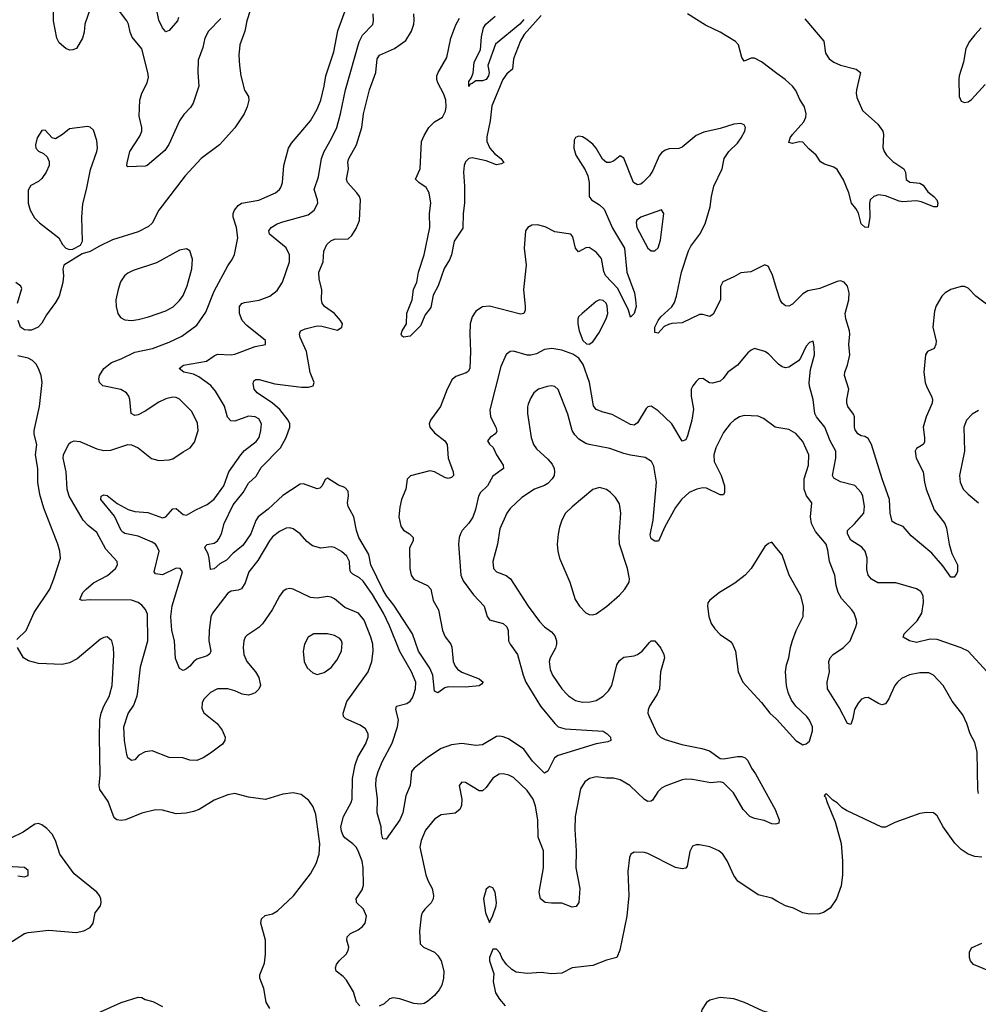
# Model space of a CAD drawing. Header units: inches. Extents: x 1771504 to 1971212, y 471788 to 643615.
# Tile 363 of 587: x 1865601 to 1871170, y 568198 to 573916. Entities that reach past the tile are written whole.
import ezdxf

# ---------------------------------------------------------------- set-up
doc = ezdxf.new("R2010")
doc.units = ezdxf.units.IN
doc.header["$MEASUREMENT"] = 0
for name, color, linetype in [('B8566', 7, 'Continuous'), ('B8567', 7, 'Continuous'), ('B8576', 7, 'Continuous'), ('B8577', 7, 'Continuous')]:
    doc.layers.add(name, color=color, linetype=linetype)

msp = doc.modelspace()

# ---------------------------------------------------------------- linework, layer by layer
at = {"layer": 'B8566', "color": 5}
for points, elevation in [([(1867053.8, 568173.8), (1867033.5, 568210), (1867018.9, 568290), (1866996.2, 568350), (1866996.2, 568370), (1867023.5, 568436.5), (1867029.7, 568490), (1867029.7, 568570), (1867002.7, 568670), (1867006.1, 568693.9), (1867026.8, 568713.2), (1867070, 568724.6), (1867098.4, 568741.6), (1867192.1, 568827.9), (1867290, 568956.3), (1867323.6, 569016.4), (1867341, 569070), (1867345.6, 569130), (1867320.8, 569300.8), (1867306, 569346), (1867281.6, 569381.6), (1867236.6, 569416.6), (1867190, 569426.6), (1867130, 569419.5), (1867030, 569387.3), (1866930, 569402), (1866850, 569422.4), (1866810, 569414.3), (1866730, 569383.1), (1866643, 569330), (1866610, 569317.6), (1866568.5, 569308.5), (1866510, 569304.7), (1866430, 569325.6), (1866390, 569327.6), (1866310, 569308.4), (1866216, 569270), (1866190, 569265.7), (1866165.2, 569270), (1866150, 569280.9), (1866115.8, 569375.8), (1866066.6, 569446.6), (1866062.4, 569470), (1866069, 569531), (1866063.9, 569750), (1866066.8, 569850), (1866075, 569890), (1866089.9, 569930.1), (1866123.1, 569990), (1866125.6, 570000)], 480), ([(1866699.1, 570000), (1866670.3, 569970), (1866660.7, 569950), (1866658.6, 569918.6), (1866670.2, 569890.2), (1866748.2, 569830), (1866777.6, 569790), (1866794, 569750), (1866792.7, 569730), (1866779.1, 569710), (1866710, 569656.3), (1866667.3, 569630), (1866630, 569614.3), (1866590, 569615.4), (1866549.7, 569629.8), (1866470, 569631.1), (1866370, 569669.6), (1866330, 569663.7), (1866294, 569646), (1866270, 569617.2), (1866250, 569615.1), (1866230, 569629.5), (1866223, 569650), (1866209.8, 569730), (1866205.8, 569810), (1866232, 569888), (1866263.6, 569936.4), (1866283.6, 569990), (1866284.7, 570000)], 460), ([(1866949.1, 570000), (1866930, 569993.7), (1866892.8, 570000)], 460), ([(1867577.2, 568190), (1867557.6, 568210), (1867539.7, 568270), (1867498.8, 568338.8), (1867479.8, 568359.8), (1867439.3, 568390), (1867435.1, 568410), (1867442, 568430), (1867456.2, 568450), (1867497, 568490), (1867509.4, 568510), (1867513.6, 568530), (1867500.9, 568570), (1867503.7, 568590), (1867523.7, 568610), (1867568.3, 568631.7), (1867592, 568650), (1867607.3, 568670), (1867615.1, 568710), (1867598.4, 568750), (1867558, 568790), (1867557, 568797), (1867556.2, 568810), (1867590, 568863), (1867597.6, 568890), (1867596.2, 568990), (1867589.8, 569030.2), (1867568.2, 569090), (1867556, 569110), (1867537.2, 569130), (1867490, 569165.3), (1867479.5, 569179.5), (1867470, 569204.5), (1867467, 569230), (1867483, 569290), (1867526.2, 569370), (1867532.3, 569390), (1867533.7, 569510), (1867549.1, 569590), (1867566.3, 569633.7), (1867609.8, 569710), (1867625.4, 569750), (1867624.7, 569770), (1867610, 569797.6), (1867578.7, 569818.7), (1867495.4, 569855.4), (1867482.2, 569870), (1867479.3, 569890), (1867502.2, 569957.8), (1867532.5, 570000)], 460), ([(1868584.7, 570000), (1868627.4, 569930), (1868710, 569828.3), (1868730.1, 569810.1), (1868770, 569797.6), (1868990, 569783.7), (1869013.4, 569770), (1869034, 569750), (1869036, 569730), (1869018, 569722), (1868950, 569711.1), (1868730, 569643), (1868708.5, 569630), (1868670, 569552.7), (1868650, 569540.7), (1868579.8, 569610), (1868530, 569679.7), (1868439.8, 569739.8), (1868410, 569752.3), (1868390, 569756), (1868370, 569753.7), (1868290, 569705.3), (1868250, 569702.3), (1868170, 569713.3), (1868110, 569705.1), (1868050, 569684), (1867970, 569631.2), (1867892.7, 569570), (1867877.1, 569550), (1867870.3, 569470), (1867844.7, 569410), (1867826.7, 569310), (1867808.9, 569270), (1867730, 569157.2), (1867710, 569159), (1867702, 569190), (1867701.6, 569230), (1867677.2, 569310), (1867679.8, 569390), (1867669.1, 569470), (1867672.8, 569510), (1867683.7, 569550), (1867708.7, 569610), (1867764.9, 569715.1), (1867796.7, 569810), (1867801.7, 569850), (1867785.3, 569910), (1867789.6, 569930), (1867850, 569945.2), (1867870, 569958.3), (1867882.1, 569977.9), (1867890, 570000)], 440), ([(1868778.9, 570000), (1868788.4, 569990), (1868830, 569963.1), (1868870, 569952.7), (1868914.4, 569954.4), (1868950, 569963.6), (1868990, 569988), (1869002.6, 570000)], 460), ([(1869303.5, 570000), (1869299, 569990), (1869260.3, 569930), (1869251.6, 569908.5), (1869250.3, 569890), (1869256.9, 569870), (1869304, 569770), (1869323.7, 569750), (1869350, 569736.2), (1869446.6, 569706.6), (1869564, 569684), (1869607.7, 569670), (1869670, 569626), (1869690, 569624.9), (1869770, 569638), (1869796.7, 569636.7), (1869815.5, 569630), (1869830, 569613.4), (1869852, 569570), (1869875.9, 569535.9), (1869990.3, 569330), (1870000, 569304.9)], 460), ([(1869865.1, 570000), (1869910, 569951), (1869958.8, 569890), (1869996.1, 569856.1), (1870000, 569851.8)], 480), ([(1870000, 569246.6), (1869990, 569244), (1869970, 569246), (1869926, 569266), (1869870, 569278.4), (1869842.7, 569290), (1869803.6, 569330), (1869747.2, 569427.2), (1869690, 569483.7), (1869671.1, 569491.1), (1869615.2, 569484.8), (1869510, 569503), (1869470, 569505.6), (1869450, 569501.6), (1869350, 569465.1), (1869330, 569452.8), (1869308.6, 569431.4), (1869276.5, 569383.5), (1869270, 569378), (1869250, 569376.4), (1869230, 569387.4), (1869145.3, 569470), (1869090, 569502.3), (1869050, 569511.6), (1869010, 569511.6), (1868950, 569519.3), (1868910.2, 569509.8), (1868884.6, 569490), (1868859.6, 569450), (1868828.3, 569290), (1868825.9, 569214.1), (1868833.4, 569090), (1868831.9, 568991.9), (1868855.8, 568870), (1868850, 568788.7), (1868834, 568766), (1868810, 568762), (1868750, 568786), (1868690, 568784.8), (1868654, 568790), (1868626.3, 568810), (1868619.1, 568850), (1868644.6, 568990), (1868643.2, 569090), (1868612.5, 569170), (1868611.5, 569270), (1868598.2, 569350), (1868583.9, 569390), (1868550, 569439.3), (1868470, 569514.6), (1868442, 569530), (1868410, 569537.2), (1868385.8, 569534.2), (1868350, 569511.2), (1868310, 569457), (1868290, 569438.4), (1868270, 569437.6), (1868190, 569487), (1868170, 569489), (1868154.8, 569470), (1868170.3, 569390.2), (1868167.3, 569352.7), (1868158.3, 569330), (1868130, 569307.8), (1868050, 569298.7), (1868010, 569274), (1867957.6, 569210), (1867933.2, 569150), (1867925.2, 569110), (1867961.1, 568950), (1867973.4, 568913.4), (1867998, 568870), (1868005.4, 568830), (1868002.2, 568810), (1867991.6, 568788.4), (1867954.4, 568750), (1867939.3, 568730), (1867932.4, 568710), (1867922.8, 568622.8), (1867927.7, 568550), (1867946, 568530), (1868010, 568501.3), (1868030, 568482.4), (1868050, 568450.5), (1868065.5, 568390), (1868063.2, 568350), (1868052.9, 568310), (1868037.8, 568282.2), (1868010.3, 568250), (1867970, 568214.3), (1867950, 568203.9), (1867930, 568199.8), (1867890, 568202.7), (1867810, 568231.1), (1867770, 568235.6), (1867750, 568229.5), (1867718.6, 568201.4), (1867690, 568188.4)], 460), ([(1865532.7, 568547.3), (1865630, 568609.1), (1865650, 568615.8), (1865770, 568628.9), (1865930, 568614.6), (1865974.7, 568625.3), (1866010, 568645.3), (1866028.2, 568670), (1866039.6, 568730), (1866069.7, 568770.2), (1866074.3, 568790), (1866072.8, 568810), (1866065.1, 568830), (1866049.7, 568850), (1865917, 568957), (1865834.6, 569070), (1865809.8, 569149.8), (1865790, 569185.6), (1865759.4, 569219.4), (1865730, 569240.7), (1865710, 569247.6), (1865690, 569244.2), (1865621.7, 569198.3), (1865550, 569162.3)], 520), ([(1870000, 568798.3), (1869970, 568815.4), (1869890, 568833.6), (1869773.7, 568913.7), (1869750, 568947), (1869710, 569032), (1869685.6, 569070), (1869662.7, 569090), (1869610, 569113), (1869550, 569125.1), (1869530, 569123.7), (1869510, 569116), (1869494.2, 569085.8), (1869478.6, 569001.5), (1869470, 568989.5), (1869450, 568984.7), (1869410, 568993.3), (1869250, 569074.7), (1869230, 569079.6), (1869170, 569081.2), (1869151.3, 569070), (1869144, 569050), (1869134.4, 568970), (1869138.9, 568830), (1869128.1, 568710), (1869088.1, 568511.9), (1869070.2, 568469.8), (1869010, 568455.1), (1868930, 568422.8), (1868810.5, 568409.5), (1868750, 568379.3), (1868690, 568374.5), (1868630, 568382.9), (1868550, 568377), (1868485.2, 568385.2), (1868460.2, 568400.2), (1868429.3, 568429.3), (1868404.1, 568464.1), (1868390, 568498), (1868370, 568518), (1868350, 568518), (1868330.8, 568470), (1868330.8, 568450), (1868355.3, 568375.3), (1868351, 568330), (1868364.5, 568264.5), (1868387.5, 568227.5), (1868422, 568190)], 480), ([(1865590, 568943.9), (1865630, 568939.6), (1865650, 568946.7), (1865650, 568976), (1865630, 568992.8), (1865490, 569001.2)], 540), ([(1866050, 568144.9), (1866190.7, 568209.3), (1866290, 568240.3), (1866310, 568237.6), (1866330, 568227.2), (1866375.1, 568215.1), (1866430, 568185.5)], 480), ([(1870000, 568137.6), (1869919.3, 568159.3), (1869810.6, 568209.4), (1869750, 568229.6), (1869670, 568238), (1869610, 568222.6), (1869590, 568209.5), (1869565.7, 568170), (1869560.3, 568150), (1869531.5, 567950), (1869525.3, 567830), (1869530, 567752), (1869548.2, 567690), (1869551, 567650), (1869570.9, 567630.9), (1869590, 567630.8), (1869610, 567646.8), (1869710, 567717.1), (1869850, 567834), (1869910, 567878), (1869950, 567898), (1870000, 567896)], 520)]:
    msp.add_lwpolyline(points, dxfattribs=dict(at, elevation=elevation))
at = {"layer": 'B8566', "color": 5, "elevation": 480}
msp.add_lwpolyline([(1868330, 568882), (1868310, 568868), (1868296.3, 568810), (1868307.3, 568730), (1868330, 568674), (1868350, 568714), (1868369.2, 568770), (1868371.8, 568790), (1868364, 568850), (1868350, 568875.3)], close=True, dxfattribs=at)
at = {"layer": 'B8567', "color": 5}
for points, elevation in [([(1866010, 573978.7), (1865978.8, 573890), (1865975.8, 573844.2), (1865966.7, 573810), (1865930.5, 573750), (1865910, 573740.7), (1865890, 573739.6), (1865870, 573748.2), (1865830, 573781.5), (1865817, 573810), (1865797.3, 573910), (1865799.9, 574010)], 440), ([(1866284.7, 570000), (1866302, 570158), (1866345.7, 570310), (1866343.9, 570463.9), (1866332, 570492), (1866310, 570516.4), (1866290, 570531.8), (1866250, 570544.8), (1866011.9, 570548.1), (1865964.2, 570544.2), (1865949.6, 570549.6), (1865967.1, 570590), (1865987.1, 570610), (1866030, 570645.2), (1866110.5, 570689.5), (1866156.9, 570730), (1866168.4, 570750), (1866167.1, 570770), (1866102.2, 570842.2), (1866050, 570937.7), (1865998.3, 570978.3), (1865970.4, 571010.4), (1865889, 571149), (1865876.3, 571190), (1865871.7, 571290), (1865852.8, 571370), (1865854.8, 571390), (1865887.1, 571452.9), (1865897.6, 571462.4), (1865918, 571470), (1865950, 571467.2), (1866050, 571423.6), (1866090, 571414.7), (1866130, 571417.3), (1866230, 571448.7), (1866250, 571447.2), (1866290.1, 571430.2), (1866367.4, 571367.4), (1866410, 571356.9), (1866470, 571360.2), (1866490, 571366.3), (1866550, 571407.7), (1866591.8, 571430), (1866616.8, 571463.2), (1866638.9, 571530), (1866633.5, 571573.5), (1866601.4, 571641.4), (1866530, 571713.3), (1866510, 571723.1), (1866490, 571724.5), (1866450, 571715.1), (1866410, 571696), (1866330, 571643.1), (1866290, 571622.4), (1866270, 571617), (1866249.6, 571630), (1866241.3, 571710), (1866235.6, 571730), (1866222, 571750), (1866188.7, 571768.7), (1866083.7, 571790), (1866064.7, 571810), (1866061.5, 571830), (1866065.6, 571850), (1866089.9, 571890.1), (1866133.6, 571926.4), (1866190, 571946.9), (1866270, 571984.8), (1866372.2, 572007.8), (1866470, 572044.1), (1866542.2, 572077.8), (1866630, 572143.2), (1866682.4, 572217.6), (1866730, 572340.3), (1866810, 572486.4), (1866836.3, 572523.7), (1866848.1, 572551.9), (1866867.5, 572650), (1866860.6, 572710), (1866840.8, 572770), (1866841.7, 572790), (1866849.5, 572810.6), (1866870, 572836.9), (1866890, 572850.2), (1866991.1, 572868.9), (1867087.6, 572910), (1867110.6, 572929.4), (1867118.2, 572941.8), (1867127.4, 572970), (1867134.8, 573070), (1867163.1, 573170), (1867180.8, 573199.2), (1867290, 573328.7), (1867330, 573396.4), (1867350, 573448.2), (1867369.8, 573529.8), (1867378.6, 573590), (1867426, 573730), (1867448.8, 573851.2), (1867499.1, 573990)], 460), ([(1866770, 573922.4), (1866697.3, 573850), (1866675.8, 573810), (1866665.1, 573754.9), (1866638, 573682), (1866636.3, 573610), (1866641.3, 573530), (1866608.2, 573431.8), (1866594.1, 573405.9), (1866553.9, 573366.1), (1866530.2, 573330), (1866468.4, 573191.6), (1866443.6, 573156.4), (1866341, 573070), (1866330, 573065.1), (1866230, 573061.2), (1866223.7, 573070), (1866225.1, 573085.1), (1866241.3, 573150), (1866299.4, 573240.6), (1866309.8, 573270), (1866309.8, 573290), (1866295.8, 573355.8), (1866299.4, 573450), (1866311.1, 573488.9), (1866342, 573550), (1866350, 573582), (1866346.4, 573610), (1866310, 573746.6), (1866255, 573815.1), (1866243.6, 573843.6), (1866233.5, 573890), (1866223.5, 573910), (1866150, 574006)], 440), ([(1866523.1, 573930), (1866517, 573910), (1866470, 573853.2), (1866450, 573845.2), (1866430, 573869.5), (1866410, 573913.2), (1866393.3, 573990)], 420), ([(1866940.7, 573970), (1866920.7, 573910), (1866909.2, 573850), (1866880.3, 573770), (1866874.9, 573710), (1866877.1, 573650), (1866885.5, 573590), (1866907.9, 573507.9), (1866930.4, 573470), (1866932.4, 573450), (1866922.4, 573410), (1866904.4, 573370), (1866850, 573289.3), (1866762, 573190), (1866654.9, 573110), (1866562.8, 573010), (1866409.2, 572810.8), (1866370, 572734.5), (1866350, 572716.3), (1866290, 572684.2), (1866141.2, 572638.8), (1866060.1, 572599.9), (1866010.7, 572570), (1865964.1, 572555.9), (1865857.3, 572490), (1865852.1, 572467.9), (1865855.2, 572430), (1865851.1, 572390), (1865831.3, 572310), (1865810, 572273.6), (1865757, 572203), (1865730, 572154.5), (1865707.7, 572130), (1865670, 572114.3), (1865650, 572112.6), (1865630, 572114.7), (1865606.3, 572130), (1865592.4, 572170)], 460), ([(1867890, 570000), (1867900.6, 570030), (1867902.6, 570070), (1867876.3, 570130), (1867810, 570246.6), (1867750, 570396.4), (1867714.1, 570470), (1867650, 570578.7), (1867595.7, 570655.7), (1867575.2, 570675.2), (1867536.5, 570696.5), (1867523.1, 570710), (1867518, 570730), (1867516.8, 570770), (1867501, 570801), (1867470, 570828.4), (1867430, 570851.3), (1867410, 570855.8), (1867350, 570846.4), (1867301.6, 570861.6), (1867270, 570885.6), (1867231.4, 570931.4), (1867190, 570959.2), (1867170, 570964.8), (1867150, 570963.5), (1867110, 570945.1), (1867070, 570912.3), (1867052.4, 570890), (1866983.8, 570776.2), (1866931.3, 570710), (1866910, 570646.6), (1866890, 570611.6), (1866870, 570603.6), (1866830, 570596.9), (1866810, 570585.1), (1866721.7, 570470), (1866711.4, 570448.6), (1866702, 570370), (1866699.6, 570310), (1866711.6, 570250), (1866705.5, 570234.5), (1866690, 570221.6), (1866630, 570203.6), (1866610, 570187.3), (1866590, 570162.4), (1866570, 570146.3), (1866550, 570137.6), (1866528.6, 570148.6), (1866506.7, 570206.7), (1866500.7, 570310), (1866484.5, 570370), (1866479.6, 570450), (1866487.2, 570512.8), (1866547.3, 570710), (1866533.2, 570730), (1866510.9, 570730.9), (1866430, 570693), (1866390, 570698), (1866381.5, 570710), (1866410.5, 570830), (1866398.7, 570858.7), (1866389.7, 570870), (1866370, 570881.7), (1866290, 570917.8), (1866211.6, 570931.6), (1866200, 570940), (1866189.9, 570949.9), (1866152.4, 571032.4), (1866072.3, 571130), (1866074, 571150), (1866090, 571158), (1866110, 571152.7), (1866167.3, 571107.3), (1866231.1, 571071.1), (1866270, 571060.2), (1866345.6, 571054.4), (1866430, 571024.2), (1866450, 571030.3), (1866490, 571076.5), (1866510, 571077), (1866550, 571042.6), (1866570, 571038.7), (1866623.6, 571070), (1866690, 571100.2), (1866730, 571131.7), (1866787.8, 571210), (1866816.5, 571290), (1866885.4, 571390), (1866906.2, 571413.9), (1866973.9, 571466.1), (1866992.5, 571490), (1867002.2, 571530), (1867005.3, 571570), (1866990, 571597.7), (1866969.8, 571609.8), (1866930, 571613.5), (1866850, 571585.3), (1866827.1, 571587.1), (1866809, 571609), (1866790, 571671.8), (1866738.6, 571758.6), (1866711.4, 571791.4), (1866642.6, 571842.6), (1866610, 571858.4), (1866555.1, 571870), (1866527.3, 571890), (1866553.2, 571910), (1866686.8, 571933.2), (1866730, 571964.6), (1866750, 571973.8), (1866830, 571970.2), (1866850, 571974), (1866970, 572017.6), (1867029, 572031), (1867030, 572053.2), (1866919.7, 572139.7), (1866893.3, 572170), (1866878.7, 572210), (1866878, 572250), (1866892.1, 572267.9), (1866906.3, 572273.7), (1866992, 572288), (1867054, 572310), (1867096.2, 572343.8), (1867128.7, 572391.3), (1867167.7, 572510), (1867167.9, 572550), (1867150, 572590.8), (1867053, 572670), (1867047.8, 572690), (1867062.4, 572710), (1867096.2, 572730), (1867130, 572742.7), (1867276.9, 572783.1), (1867311, 572810), (1867332.2, 572850), (1867331.1, 572870), (1867312.1, 572930), (1867336, 573004), (1867353.7, 573110), (1867369, 573150), (1867413.4, 573226.6), (1867443.7, 573290), (1867465.7, 573370), (1867494.2, 573510), (1867572.7, 573787.3), (1867593, 573827), (1867651.8, 573888.2), (1867656.9, 573910), (1867654.2, 573950)], 440), ([(1870000, 572349.6), (1869973.4, 572433.4), (1869954.3, 572474.3), (1869950, 572482.7), (1869930, 572492.3), (1869847.8, 572452.2), (1869790, 572447.1), (1869750, 572423), (1869685.3, 572394.7), (1869673, 572367), (1869672, 572290), (1869630, 572206.6), (1869610, 572191.8), (1869570, 572205.1), (1869550, 572204.4), (1869450, 572155.1), (1869390, 572151.9), (1869370, 572146.6), (1869345.4, 572134.6), (1869310, 572096), (1869290, 572099), (1869289.8, 572130), (1869309.7, 572170), (1869324.7, 572190), (1869390, 572249), (1869405.2, 572274.8), (1869417.4, 572310), (1869445.7, 572450), (1869485.6, 572574.4), (1869499.6, 572600.4), (1869551.9, 572670), (1869583.5, 572730), (1869612.4, 572830), (1869619.7, 572890), (1869634.2, 572950), (1869680.9, 573050), (1869693.5, 573110), (1869719.8, 573150), (1869770, 573199.1), (1869793, 573230), (1869813.8, 573270), (1869816.9, 573290), (1869810, 573306), (1869790, 573313.3), (1869750, 573309.8), (1869670, 573284.9), (1869575.8, 573264.2), (1869530, 573243.5), (1869450, 573176.1), (1869430, 573169), (1869374.5, 573165.5), (1869350, 573158.5), (1869330, 573144), (1869315.1, 573124.9), (1869278.7, 573041.3), (1869258.9, 573010), (1869221.6, 572970), (1869210, 572961.3), (1869190, 572956.9), (1869166.3, 572970), (1869110, 573112.3), (1869090, 573125.1), (1869050, 573094), (1869030, 573086.2), (1869010, 573087.3), (1868986.9, 573106.9), (1868950.7, 573170), (1868930, 573193.5), (1868890, 573224.8), (1868870, 573235.4), (1868850, 573239.7), (1868830, 573231.8), (1868822.8, 573217.3), (1868820.8, 573170), (1868832.4, 573130), (1868885.1, 573045.1), (1868901.6, 573010), (1868909.3, 572970), (1868909.4, 572889.4), (1868922.6, 572870), (1868970, 572840.9), (1868996, 572816), (1869045, 572705), (1869115.3, 572590), (1869128, 572450), (1869172.6, 572330), (1869178.9, 572290), (1869182.4, 572250), (1869170.5, 572210), (1869150, 572189), (1869138.4, 572230), (1869075.4, 572355.4), (1869004.2, 572430), (1868993.5, 572453.5), (1868980.9, 572530), (1868950, 572567.1), (1868910, 572593.1), (1868889.2, 572590.8), (1868848.2, 572568.2), (1868830, 572589.2), (1868814.5, 572654.5), (1868802, 572670), (1868710, 572684.2), (1868654, 572714), (1868610, 572725.7), (1868576.5, 572723.5), (1868553, 572710), (1868540.3, 572690), (1868531.3, 572590), (1868542.4, 572490), (1868528.1, 572350), (1868538.2, 572250), (1868538, 572230), (1868530.3, 572210), (1868510, 572206.9), (1868330, 572252.8), (1868290, 572248.8), (1868250, 572224.2), (1868229.4, 572190.6), (1868218.8, 572150), (1868215.9, 572090), (1868220.2, 571990), (1868215.8, 571890), (1868206.5, 571873.5), (1868195.3, 571864.7), (1868135.4, 571844.6), (1868113.3, 571826.7), (1868084.4, 571770), (1868046, 571670), (1867987, 571590), (1867979.5, 571570), (1867984.2, 571550), (1868010, 571517), (1868070.4, 571470), (1868084.4, 571450), (1868090.8, 571370.8), (1868119.7, 571290), (1868120.3, 571270), (1868110, 571256.9), (1868090, 571251), (1868070, 571257.2), (1868010, 571291.6), (1867984.4, 571295.6), (1867871.8, 571268.2), (1867852.2, 571247.8), (1867844.2, 571190), (1867819.7, 571130), (1867810, 571085.2), (1867803.8, 571030), (1867815.4, 570975.4), (1867831.4, 570951.4), (1867865.5, 570930), (1867887.1, 570910), (1867886.2, 570890), (1867866.4, 570850), (1867867.8, 570730), (1867875.9, 570690), (1867890, 570667.9), (1867970, 570630.2), (1867989, 570610), (1868002.7, 570542.7), (1868033.6, 570490), (1868057.4, 570370), (1868073.4, 570333.4), (1868105.3, 570290), (1868112.2, 570272.2), (1868119.7, 570190), (1868130, 570161.7), (1868144.4, 570144.4), (1868170, 570128.1), (1868270, 570088.2), (1868292.7, 570070), (1868283.1, 570056.9), (1868270, 570048.5), (1868190, 570040.7), (1868090, 570041.6), (1868070, 570035.6), (1868030, 570007.6), (1868010, 570017.2), (1868000.2, 570110), (1867984.4, 570150), (1867918.8, 570250), (1867882.7, 570350), (1867775.4, 570515.4), (1867732.3, 570570), (1867710, 570607.3), (1867641.6, 570750), (1867628.9, 570810), (1867571.2, 570910), (1867557.7, 570950), (1867542.5, 571030), (1867509.2, 571090), (1867505.5, 571110), (1867511.4, 571151.4), (1867510, 571179.3), (1867490, 571199.7), (1867452.6, 571212.6), (1867390, 571253.2), (1867374.8, 571245.2), (1867358, 571210), (1867343.9, 571196.1), (1867328.4, 571191.6), (1867250, 571221.2), (1867230, 571218.4), (1867130, 571153.7), (1867045.2, 571074.8), (1866987.4, 571030), (1866972.2, 571007.8), (1866943.8, 570930), (1866898.1, 570861.9), (1866842.1, 570817.9), (1866802.2, 570777.8), (1866764.5, 570755.5), (1866730, 570727.1), (1866710, 570722.9), (1866701.7, 570790), (1866695.2, 570815.2), (1866677.4, 570850), (1866680.9, 570859.1), (1866691, 570869), (1866730, 570876.8), (1866750, 570889.2), (1866758.7, 570901.3), (1866773.3, 570930), (1866789.9, 570990), (1866841, 571099), (1866900.2, 571170), (1866930, 571225.5), (1866974.3, 571265.7), (1867003.8, 571316.2), (1867115.5, 571430), (1867149.8, 571490), (1867170.8, 571550), (1867170.8, 571570), (1867161.2, 571590), (1867113, 571653), (1867070, 571689.9), (1866980.9, 571750), (1866964.2, 571770), (1866956.6, 571803.4), (1866961.1, 571818.9), (1866972.8, 571827.2), (1866992.5, 571827.5), (1867082.6, 571802.6), (1867237.5, 571782.5), (1867278, 571782), (1867305.2, 571790), (1867311.3, 571810), (1867288.2, 571868.2), (1867267.3, 571990), (1867229.8, 572070), (1867226, 572090), (1867230, 572102.8), (1867235.1, 572110), (1867259.3, 572120.7), (1867330, 572137.7), (1867356.7, 572136.7), (1867446.6, 572113.4), (1867472, 572130), (1867475.6, 572150), (1867465.6, 572170), (1867429.6, 572210), (1867371.3, 572251.3), (1867358.2, 572270), (1867354.2, 572290), (1867357, 572350), (1867341.5, 572410), (1867339.8, 572450), (1867363.1, 572510), (1867367.3, 572572.7), (1867384.7, 572610), (1867408.2, 572631.8), (1867430, 572641.1), (1867510, 572643.8), (1867530, 572663.8), (1867555.9, 572704.1), (1867575.9, 572750), (1867581.7, 572870), (1867574.5, 572890), (1867559.8, 572910), (1867505, 572970), (1867500.5, 572990), (1867510.5, 573050), (1867508.2, 573090), (1867513.3, 573110), (1867558, 573190), (1867588.2, 573290), (1867598.8, 573370), (1867633.3, 573510), (1867670.6, 573610), (1867678.2, 573690), (1867691.1, 573710), (1867778, 573750), (1867843.8, 573796.2), (1867878, 573850), (1867889.8, 573890), (1867893.5, 573913.5), (1867890.6, 573950.6)], 420), ([(1868630, 573940.3), (1868532.6, 573830), (1868510, 573793.1), (1868469.6, 573690), (1868463.5, 573630), (1868430, 573601.2), (1868407.1, 573570), (1868344.1, 573415.9), (1868334.9, 573330), (1868315.3, 573235.3), (1868315.5, 573210), (1868332, 573170), (1868359.3, 573139.3), (1868396.8, 573110), (1868412.7, 573087.3), (1868400.7, 573079.3), (1868370, 573073.7), (1868310, 573096.7), (1868230, 573113.8), (1868209.6, 573110.4), (1868191, 573090), (1868183.7, 573070), (1868178.4, 573030), (1868184.6, 572950), (1868185.4, 572850), (1868176.6, 572790), (1868174.5, 572705.5), (1868124.1, 572630), (1868108.6, 572550), (1868097.6, 572522.4), (1868067.8, 572472.2), (1868032.9, 572370), (1868003.2, 572316.8), (1867990, 572244.4), (1867957.2, 572202.8), (1867930, 572138), (1867870, 572078.9), (1867830, 572071.8), (1867820.4, 572080.4), (1867816.3, 572090), (1867823.1, 572110), (1867847.6, 572150), (1867850, 572212), (1867880.5, 572290), (1867888.8, 572350), (1867908.2, 572391.8), (1867917.8, 572450), (1867949.9, 572550.2), (1867982.7, 572710), (1867981.2, 572790), (1867989, 572850), (1867980.6, 572910), (1867962.3, 572942.3), (1867918.9, 572970), (1867900.6, 572990), (1867927.7, 573050), (1867935.4, 573210), (1867950, 573244.6), (1867978.2, 573290), (1868010, 573322.5), (1868056.3, 573350), (1868074.7, 573385.3), (1868079, 573410), (1868076.6, 573450), (1868064.7, 573484.7), (1868030.7, 573550), (1868024.5, 573570), (1868025, 573590), (1868031.6, 573610), (1868082.7, 573697.3), (1868105.7, 573810), (1868134.1, 573885.9), (1868155.1, 573924.9)], 380), ([(1868530, 573918), (1868506.3, 573890), (1868365.2, 573774.8), (1868321.2, 573650), (1868329.2, 573610), (1868325, 573590), (1868310, 573569), (1868290, 573561), (1868250, 573561.2), (1868230, 573545.2), (1868218, 573542), (1868210, 573528), (1868210, 573558), (1868223.9, 573576.1), (1868234.7, 573605.3), (1868240.4, 573670), (1868277.7, 573742.3), (1868283.9, 573816.1), (1868295, 573870), (1868308.6, 573891.4), (1868363.2, 573936.8)], 360), ([(1870000, 573604.9), (1869910, 573671.3), (1869870, 573693.8), (1869850, 573692.8), (1869810, 573675.1), (1869796.4, 573696.4), (1869776.4, 573770), (1869759.4, 573790), (1869670, 573843.4), (1869584.5, 573884.5), (1869479.6, 573950)], 380), ([(1865588.9, 572270), (1865614.5, 572354.5), (1865608.3, 572368.3), (1865578.7, 572390)], 460), ([(1870000, 571925.3), (1869950, 571976.2), (1869930, 571989.5), (1869870, 572006.6), (1869850, 571998), (1869830, 571982), (1869770.4, 571910), (1869714.4, 571870), (1869688.2, 571831.8), (1869670, 571816.3), (1869625.3, 571805.3), (1869608.2, 571808.2), (1869570, 571832.3), (1869546.8, 571830), (1869530, 571816), (1869510.5, 571790), (1869502, 571770), (1869500.9, 571730), (1869514.4, 571654.4), (1869506, 571590), (1869481, 571499), (1869470, 571476), (1869450, 571469.2), (1869388.7, 571570), (1869310, 571645.3), (1869270, 571671.5), (1869250, 571667.8), (1869241.1, 571658.9), (1869190, 571574.5), (1869170, 571561.3), (1869150, 571565.1), (1869043.3, 571623.3), (1868990, 571636.8), (1868950, 571652.6), (1868934, 571674), (1868910.6, 571810), (1868874.7, 571914.7), (1868849.9, 571949.9), (1868813.8, 571973.8), (1868750, 571997.7), (1868693.1, 572006.9), (1868650, 572000.4), (1868603.5, 571976.5), (1868570, 571968.1), (1868550, 571969), (1868470, 571990.9), (1868450.3, 571989.7), (1868428, 571972), (1868396.7, 571903.3), (1868331.7, 571650), (1868336.5, 571610), (1868367.4, 571550), (1868373, 571527), (1868367.1, 571512.9), (1868334, 571490), (1868318, 571470), (1868330, 571450.8), (1868351.9, 571431.9), (1868370.3, 571390), (1868409, 571330), (1868411.6, 571310), (1868350, 571266), (1868317.8, 571210), (1868278.9, 571170), (1868267.2, 571150), (1868249, 571071), (1868233.1, 571026.9), (1868210, 570992.8), (1868171.8, 570950), (1868160.9, 570930), (1868154.3, 570910), (1868150.3, 570869.7), (1868164.1, 570690), (1868177.7, 570657.7), (1868236.5, 570576.5), (1868298.4, 570510), (1868316.4, 570450), (1868330, 570430.6), (1868410, 570410.4), (1868430.4, 570390), (1868438.4, 570370), (1868441.3, 570310), (1868450.4, 570290), (1868492.6, 570230), (1868525.1, 570110), (1868542, 570070), (1868584.7, 570000)], 440), ([(1865583.9, 570316.1), (1865638.2, 570370), (1865686.2, 570473.8), (1865776.4, 570610), (1865800.4, 570670), (1865838, 570790), (1865834.7, 570830), (1865822, 570870), (1865740.6, 571080.6), (1865718.9, 571158.9), (1865705.7, 571230), (1865706.2, 571310), (1865693.7, 571390), (1865700.4, 571450), (1865686.2, 571510), (1865686.2, 571530), (1865715.6, 571670), (1865731.5, 571810), (1865725.8, 571850), (1865711.2, 571891.2), (1865696.5, 571916.5), (1865676.5, 571936.5), (1865650, 571951.7), (1865590, 571964.8)], 480), ([(1870000, 571547.7), (1869990, 571549.4), (1869921.3, 571601.3), (1869890, 571614), (1869810, 571618.5), (1869781.6, 571610), (1869752.2, 571590), (1869728.5, 571570), (1869690, 571518.4), (1869645, 571430), (1869632.6, 571390), (1869635.3, 571350), (1869675.5, 571270), (1869695.8, 571210), (1869696, 571170), (1869690, 571158), (1869670, 571156.9), (1869590, 571196.1), (1869570, 571197.2), (1869534.8, 571190), (1869490, 571169.8), (1869445.3, 571130), (1869410, 571083), (1869347.8, 570972.2), (1869311.6, 570888.5), (1869290, 570887.8), (1869270, 570902), (1869264.5, 570924.5), (1869280.7, 571010), (1869299.8, 571230), (1869283.9, 571323.9), (1869271.2, 571350), (1869234.1, 571374.1), (1869150, 571387.6), (1869110, 571397.4), (1869030, 571427), (1868910, 571449.8), (1868890, 571456.1), (1868850, 571479.8), (1868825.5, 571505.5), (1868810.5, 571530.5), (1868785.8, 571625.8), (1868728.2, 571768.2), (1868710, 571787), (1868690, 571789.6), (1868665.6, 571785.6), (1868614, 571770), (1868588.7, 571750), (1868570, 571720.9), (1868555.8, 571684.2), (1868551.3, 571668.7), (1868551.3, 571628.7), (1868573.2, 571490), (1868585.3, 571450), (1868603.5, 571423.5), (1868670, 571363.7), (1868694.7, 571334.7), (1868705.2, 571310), (1868708.2, 571290), (1868705.2, 571270), (1868695.2, 571250), (1868670, 571223.2), (1868649.1, 571210.9), (1868590.8, 571189.2), (1868518.2, 571141.8), (1868450, 571077), (1868430.4, 571050), (1868390, 570959), (1868376.5, 570870), (1868349.1, 570770), (1868353.7, 570730), (1868370.6, 570710), (1868427.8, 570687.8), (1868452.9, 570670), (1868555.2, 570510), (1868621.2, 570421.2), (1868650, 570391.4), (1868690, 570362.3), (1868710, 570338.4), (1868719.7, 570310), (1868719.7, 570290), (1868713.1, 570266.9), (1868682, 570210), (1868676.9, 570190), (1868683.4, 570143.4), (1868696.5, 570110), (1868750, 570030.4), (1868778.9, 570000)], 460), ([(1870000, 570845.5), (1869970, 570882), (1869950, 570874), (1869930, 570857.2), (1869850.5, 570730), (1869816.3, 570690), (1869756.3, 570643.7), (1869666.8, 570590), (1869610, 570545.2), (1869599.1, 570530), (1869596.3, 570510), (1869604, 570450), (1869617.3, 570410), (1869638.5, 570378.5), (1869670, 570346), (1869730, 570304.7), (1869741, 570290), (1869758.8, 570250), (1869774.8, 570130), (1869801, 570070), (1869865.1, 570000)], 480), ([(1867532.5, 570000), (1867625.8, 570130), (1867647.1, 570190), (1867655.2, 570250), (1867652.7, 570290), (1867641.9, 570330), (1867602.9, 570430), (1867570, 570469.8), (1867490, 570502.8), (1867430, 570552.3), (1867410, 570562.3), (1867390, 570566.2), (1867330, 570557.6), (1867290, 570560.3), (1867190, 570608.4), (1867170, 570612.8), (1867150, 570609.6), (1867130, 570596.2), (1867110, 570569.5), (1867067.9, 570490), (1867011.2, 570408.8), (1866990, 570386), (1866920, 570340), (1866910.3, 570330), (1866902.4, 570310), (1866898.6, 570270), (1866903.9, 570230), (1866921.5, 570190), (1866971.7, 570130), (1866990, 570096.3), (1866999.6, 570050), (1866991.2, 570028.8), (1866970, 570006.9), (1866949.1, 570000)], 460), ([(1866125.6, 570000), (1866138, 570050), (1866147.5, 570227.5), (1866146.6, 570270), (1866136, 570310), (1866110, 570332.7), (1866090, 570329.3), (1866070, 570319.3), (1865935.8, 570204.2), (1865890, 570182), (1865847.4, 570172.6), (1865710, 570177.7), (1865652.2, 570192.2), (1865623.5, 570210), (1865588.9, 570270)], 480), ([(1869002.6, 570000), (1869021.7, 570018.3), (1869040.8, 570050), (1869070.6, 570169.4), (1869084.5, 570195.5), (1869110, 570213.8), (1869170, 570221.5), (1869190.7, 570229.3), (1869216.9, 570250), (1869259.5, 570300.5), (1869270, 570308.5), (1869290, 570308.4), (1869325.7, 570265.7), (1869343.1, 570230), (1869346, 570210), (1869323.1, 570130), (1869316.9, 570030), (1869303.5, 570000)], 460), ([(1866892.8, 570000), (1866890, 570000.5), (1866850, 570018.9), (1866810, 570030.9), (1866750, 570030.8), (1866708.8, 570010), (1866699.1, 570000)], 460)]:
    msp.add_lwpolyline(points, dxfattribs=dict(at, elevation=elevation))
for points, elevation in [([(1865995.5, 573295.5), (1865890, 573282), (1865850, 573249), (1865810, 573224), (1865789.4, 573229.4), (1865750, 573275.3), (1865730, 573272.7), (1865703.1, 573230), (1865692.7, 573190), (1865695.5, 573170), (1865710, 573153.4), (1865739.2, 573139.2), (1865760.4, 573120.4), (1865772.5, 573092.5), (1865772.4, 573070), (1865755.8, 573030), (1865730, 572994.5), (1865710, 572976.2), (1865666, 572954), (1865650, 572926), (1865650.3, 572850), (1865662, 572810), (1865686.3, 572766.3), (1865717, 572737), (1865828, 572650), (1865850.4, 572610), (1865869.1, 572589.1), (1865890, 572582.6), (1865910, 572583.7), (1865953.7, 572606.3), (1865966.3, 572630), (1865962, 572770), (1865967.2, 572847.3), (1865989.8, 572930), (1866012.8, 573047.2), (1866049.7, 573150), (1866052.4, 573170), (1866050, 573215.3), (1866030, 573275.3), (1866010, 573293.2)], 460), ([(1869330, 572812.3), (1869210, 572769.8), (1869186.9, 572753.1), (1869182, 572738), (1869185.5, 572710), (1869249.3, 572589.3), (1869270, 572574.9), (1869290, 572574), (1869310, 572591), (1869323.5, 572636.5), (1869342, 572790)], 440), ([(1866570, 572586.6), (1866530, 572578.7), (1866395.1, 572504.9), (1866260.8, 572459.2), (1866230, 572445.1), (1866210, 572429.6), (1866186.8, 572393.2), (1866172.8, 572350), (1866160.3, 572290), (1866161.7, 572250), (1866172.2, 572210), (1866186.9, 572186.9), (1866212.8, 572172.8), (1866250, 572169.1), (1866290, 572174.7), (1866350, 572191.3), (1866450, 572224.9), (1866491.8, 572248.2), (1866530, 572284.9), (1866550, 572315.3), (1866574.8, 572370), (1866601.8, 572470), (1866605.6, 572525.6), (1866590, 572573.2)], 480), ([(1868970, 572289.7), (1868950, 572279.1), (1868868, 572210), (1868848, 572190), (1868843.7, 572176.3), (1868843.7, 572150), (1868851.8, 572110), (1868872.4, 572052.4), (1868893.4, 572033.4), (1868910, 572031.8), (1868930, 572045.2), (1868970, 572102.6), (1869010, 572184.9), (1869017.5, 572210), (1869014.7, 572254.7), (1869008.3, 572270), (1868990, 572286)], 440), ([(1868970, 571199.6), (1868930, 571187.6), (1868810, 571087.8), (1868772.2, 571050), (1868750.3, 571010), (1868737.8, 570970), (1868728.9, 570928.9), (1868723.6, 570870), (1868727.2, 570830), (1868737.6, 570790), (1868797.1, 570650), (1868828.4, 570550), (1868852.4, 570510), (1868890, 570472.4), (1868910, 570461.6), (1868930, 570460.4), (1868950, 570466.7), (1869010, 570508.4), (1869084.9, 570575.1), (1869116.2, 570610), (1869142, 570650), (1869143.6, 570670), (1869131.3, 570730), (1869086.2, 570870), (1869084.4, 570915.6), (1869093.5, 571050), (1869084.9, 571104.9), (1869062.2, 571142.2), (1869032.1, 571172.1), (1869010, 571187.6)], 480), ([(1867390, 570350.8), (1867310, 570349.7), (1867277.1, 570330), (1867255.3, 570290), (1867248.7, 570250), (1867254, 570190), (1867271.7, 570151.7), (1867303.8, 570123.8), (1867330, 570114), (1867370, 570125.7), (1867410, 570155.3), (1867443.9, 570196.1), (1867470.9, 570250), (1867475.2, 570295.2), (1867471.1, 570310), (1867461.8, 570321.8), (1867430, 570341)], 480)]:
    msp.add_lwpolyline(points, close=True, dxfattribs=dict(at, elevation=elevation))
at = {"layer": 'B8576', "color": 5}
for points, elevation in [([(1870000, 569851.8), (1870110.6, 569730.6), (1870150, 569706), (1870170, 569710.8), (1870190, 569726), (1870206.3, 569786.3), (1870207, 569810), (1870190, 569849), (1870174.5, 569870), (1870109.6, 569929.6), (1870084.4, 569964.4), (1870069.7, 570000)], 480), ([(1870662.1, 570000), (1870650, 569972.7), (1870630, 569943.7), (1870610, 569938.4), (1870590, 569945.6), (1870530, 569979.6), (1870510, 569978.4), (1870491, 569970), (1870471.9, 569948.1), (1870450.4, 569910), (1870441.7, 569858.3), (1870430, 569824), (1870410, 569829.3), (1870361.4, 569921.4), (1870312.5, 570000)], 460), ([(1871170, 569422), (1871166, 569446), (1871162.2, 569662.2), (1871150, 569719.5), (1871122.4, 569770), (1871103.1, 569830), (1871079.6, 569879.6), (1871018.6, 569958.6), (1870994.6, 570000)], 460), ([(1871190, 569052.9), (1871150, 569055.8), (1871110, 569069.8), (1871070, 569097.3), (1871033.4, 569133.4), (1870965.4, 569230), (1870930, 569292.3), (1870910, 569309.5), (1870870, 569312.7), (1870830, 569307), (1870685.3, 569254.7), (1870630, 569226.6), (1870610, 569226.6), (1870404.6, 569324.6), (1870379.7, 569339.7), (1870350, 569369.2), (1870324.1, 569384.1), (1870290, 569418), (1870282, 569418), (1870274, 569410), (1870282, 569402), (1870291, 569370), (1870338.2, 569258.2), (1870373, 569133), (1870381.5, 569030), (1870380.8, 568950), (1870372.8, 568887.2), (1870345.3, 568810), (1870310, 568756.9), (1870270, 568731.1), (1870244.4, 568724.4), (1870190, 568722), (1870150, 568729.7), (1870095.9, 568755.9), (1870050, 568769.7), (1870000, 568798.3)], 480), ([(1870000, 569304.9), (1870013.4, 569270), (1870010.6, 569249.4), (1870000, 569246.6)], 460), ([(1871230, 568393), (1871142.7, 568430), (1871125.1, 568450), (1871118.4, 568470), (1871118.9, 568501.1), (1871130, 568526), (1871190, 568554.4)], 480)]:
    msp.add_lwpolyline(points, dxfattribs=dict(at, elevation=elevation))
at = {"layer": 'B8577', "color": 5}
for points, elevation in [([(1870161.4, 573921.4), (1870271.5, 573791.5), (1870282.3, 573722.3), (1870303.6, 573690), (1870330, 573670.2), (1870370, 573652.3), (1870461, 573630), (1870484.9, 573610), (1870462, 573510), (1870460.2, 573490), (1870465, 573465), (1870497.6, 573390), (1870586, 573310), (1870614.9, 573270), (1870619.1, 573250), (1870614.4, 573174.4), (1870622.8, 573150), (1870636.3, 573130), (1870673.3, 573093.3), (1870738, 573050), (1870746.4, 573030), (1870750, 572988.4), (1870772.4, 572972.4), (1870830, 572968), (1870850, 572955.5), (1870876, 572916), (1870910.4, 572890), (1870928, 572870), (1870934, 572850), (1870930, 572828.7), (1870910.7, 572829.3), (1870838.2, 572858.2), (1870810, 572864.2), (1870730, 572859.3), (1870710, 572862), (1870630, 572894.4), (1870590, 572899.5), (1870563.1, 572890), (1870542.2, 572870), (1870536.9, 572850), (1870540.3, 572770), (1870530.4, 572709.6), (1870510, 572711.6), (1870490, 572731.3), (1870473.4, 572793.4), (1870459.2, 572819.2), (1870434, 572850), (1870417.4, 572910), (1870385.8, 572985.8), (1870350, 573046), (1870330, 573060.5), (1870276.7, 573076.7), (1870252.2, 573090), (1870226.9, 573130), (1870185.5, 573165.5), (1870150, 573204.2), (1870130, 573206.6), (1870090, 573197.4), (1870070, 573204), (1870076.4, 573230), (1870089.8, 573250), (1870157.1, 573322.8), (1870167.2, 573350), (1870169, 573370), (1870159.8, 573410), (1870132.1, 573452.1), (1870110, 573504.4), (1870090, 573529.8), (1870047.3, 573570), (1870000, 573604.9)], 380), ([(1871186.8, 573870), (1871150, 573828.9), (1871118.5, 573790), (1871097.5, 573750), (1871083.6, 573670), (1871058.5, 573590), (1871056.1, 573570), (1871058.4, 573470), (1871070, 573444), (1871090, 573435.5), (1871110, 573439.5), (1871130, 573452.2), (1871210, 573540.3)], 420), ([(1871315.1, 572190), (1871155.6, 572310), (1871110, 572357.6), (1871090, 572366), (1871070, 572367.8), (1871010.8, 572350), (1870976.3, 572330), (1870957.1, 572310), (1870925.7, 572254.3), (1870915.6, 572224.4), (1870905.5, 572130), (1870924.6, 572050), (1870923.7, 572030), (1870912.8, 572007.2), (1870874.8, 571990), (1870862.4, 571970), (1870852.9, 571870), (1870861.1, 571810), (1870870, 571782.8), (1870898, 571730), (1870903.8, 571710), (1870902, 571690), (1870866, 571610), (1870849.1, 571550), (1870857.3, 571490), (1870856.3, 571463.7), (1870850, 571449.6), (1870810, 571427), (1870802.4, 571410), (1870808.6, 571370), (1870849.2, 571290), (1870856.2, 571230), (1870866.4, 571190), (1870912.8, 571070), (1870974.4, 570990), (1870984.2, 570964.2), (1871001.3, 570870), (1871016.2, 570816.2), (1871048.5, 570750), (1871048.5, 570711.5), (1871042.3, 570697.7), (1871030, 570679.3), (1871010, 570679.5), (1870964.6, 570744.6), (1870898.9, 570818.9), (1870779, 570919), (1870732.5, 570972.5), (1870689.3, 570990), (1870670, 571002.9), (1870657.3, 571050), (1870653.3, 571130), (1870610.9, 571250), (1870549.2, 571449.2), (1870530, 571483.5), (1870510, 571496.4), (1870490, 571500.5), (1870470.8, 571510.8), (1870455, 571535), (1870449.8, 571550), (1870449.8, 571609.8), (1870445.3, 571625.3), (1870412.6, 571670), (1870406.6, 571690), (1870405.4, 571710), (1870418, 571770), (1870392.8, 571850), (1870394.7, 571870), (1870409.7, 571910.2), (1870424, 571970), (1870418.2, 572030), (1870423.5, 572090), (1870421.8, 572110), (1870399.8, 572179.8), (1870396.5, 572210), (1870417.3, 572290), (1870419.8, 572330), (1870410, 572369.5), (1870390, 572392.8), (1870370, 572399.1), (1870350, 572396.8), (1870250, 572354.8), (1870178.6, 572341.4), (1870150, 572323.5), (1870090, 572264.7), (1870070, 572251.8), (1870050, 572254.5), (1870030, 572269.6), (1870018.9, 572290), (1870000, 572349.6)], 420), ([(1871220.3, 570130), (1871110, 570248.6), (1871070, 570268.8), (1870930, 570317.3), (1870890, 570318.2), (1870810, 570300.4), (1870769.2, 570310), (1870732.7, 570330), (1870738.7, 570350), (1870814.7, 570425.3), (1870840.7, 570470), (1870852.1, 570532.1), (1870849.6, 570570), (1870835.6, 570595.6), (1870810.9, 570610.9), (1870690, 570645.4), (1870586.7, 570646.7), (1870550, 570666.6), (1870529.8, 570689.8), (1870522.9, 570722.9), (1870523.7, 570790), (1870512.9, 570830), (1870492.9, 570852.9), (1870430, 570894.3), (1870409.8, 570930.2), (1870409.1, 570950.9), (1870450, 570989), (1870504.1, 571050), (1870509, 571090), (1870498.6, 571150), (1870490, 571171.1), (1870452, 571212), (1870370, 571231.8), (1870330, 571254.5), (1870323.1, 571270), (1870343, 571370), (1870342.6, 571410), (1870309.1, 571470), (1870279.1, 571550), (1870230.6, 571610), (1870219.9, 571630), (1870209.9, 571709.9), (1870188.6, 571788.6), (1870186.8, 571810), (1870195, 571885), (1870218, 571970), (1870216.6, 572016.6), (1870210, 572048.7), (1870190, 572042.7), (1870170, 572020.9), (1870137.4, 571950), (1870125.2, 571934.8), (1870070, 571898.5), (1870050, 571895.1), (1870030, 571901), (1870010, 571915.1), (1870000, 571925.3)], 440), ([(1871170, 571647.2), (1871134.9, 571625.1), (1871102, 571590), (1871085.2, 571550), (1871090.2, 571410), (1871061.1, 571270), (1871063.9, 571230), (1871081.5, 571190), (1871110, 571160.2), (1871170.3, 571110)], 440), ([(1870312.5, 570000), (1870293.8, 570030), (1870290.8, 570070), (1870304.5, 570130), (1870300.9, 570190), (1870308.5, 570210), (1870326.3, 570230), (1870387.3, 570270), (1870426, 570310), (1870458.7, 570390), (1870464.2, 570410), (1870462.4, 570430), (1870447.8, 570470), (1870434.7, 570490), (1870375.3, 570555.3), (1870355.2, 570590), (1870344, 570630), (1870335.8, 570690), (1870305.3, 570770), (1870295.7, 570835.7), (1870285.3, 570870), (1870224.9, 570944.9), (1870200.5, 570990), (1870194, 571030), (1870202.2, 571110), (1870172.2, 571152.2), (1870157.7, 571190), (1870158.6, 571250), (1870183.5, 571330), (1870185.8, 571390), (1870150, 571466.3), (1870110, 571513), (1870070, 571535.6), (1870000, 571547.7)], 460), ([(1870069.7, 570000), (1870065.6, 570010), (1870055.6, 570050), (1870049.6, 570130), (1870055.1, 570170), (1870070, 570211.3), (1870078, 570270), (1870089.7, 570310.2), (1870111, 570369), (1870153, 570450), (1870154.3, 570510), (1870138.3, 570570), (1870071.2, 570690), (1870030, 570809), (1870000, 570845.5)], 480), ([(1870994.6, 570000), (1870965.6, 570050), (1870909.3, 570110), (1870883, 570123), (1870830, 570122.7), (1870770, 570110.9), (1870723.8, 570090), (1870699.5, 570070), (1870684.2, 570050), (1870662.1, 570000)], 460)]:
    msp.add_lwpolyline(points, dxfattribs=dict(at, elevation=elevation))

doc.saveas('drawing.dxf')
